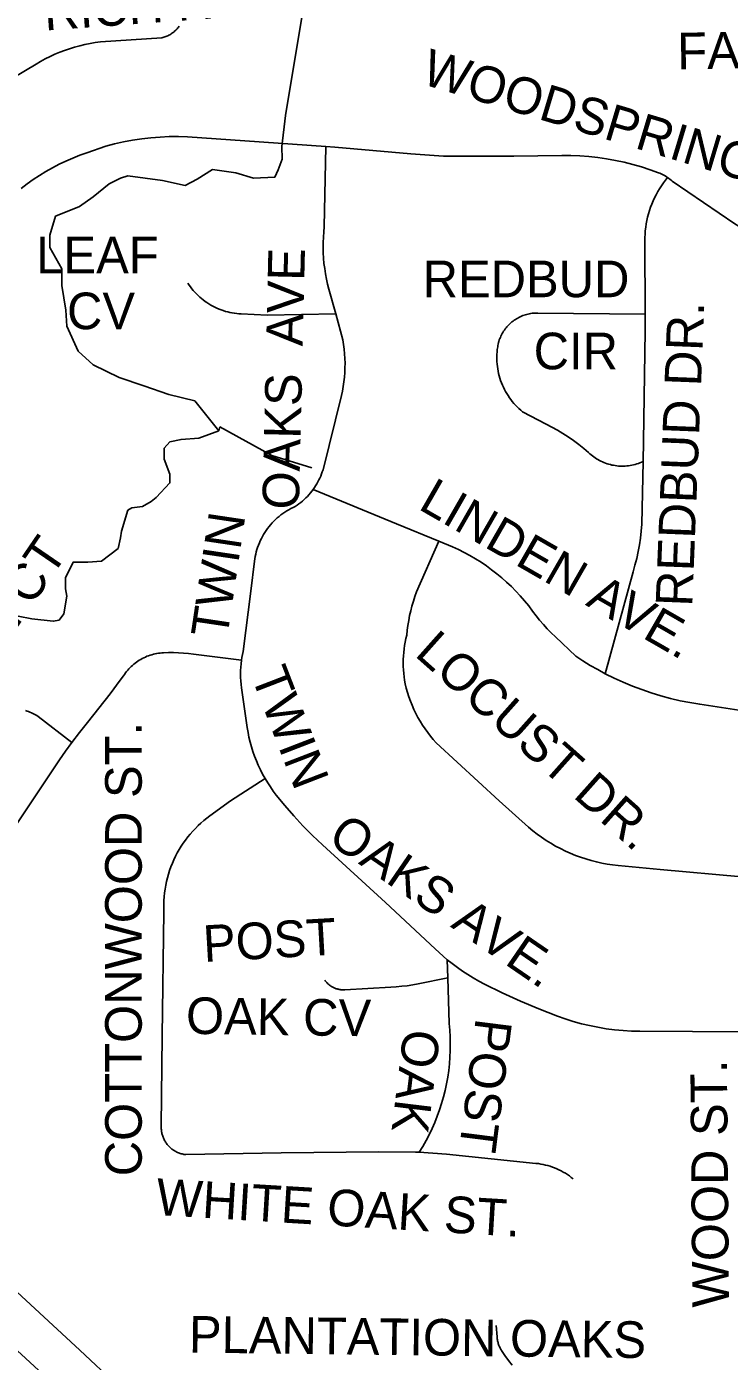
# Model space of a CAD drawing. Extents: x 1670563 to 1761545, y 515755 to 578944.
# Drawn here: x 1689704 to 1691143, y 541194 to 543926 of the extents above; entities that cross this region are included whole.
import ezdxf

# ---------------------------------------------------------------- set-up
doc = ezdxf.new("R2010")
doc.units = 0
for name, color, linetype in [('SHP_LINE', 7, 'Continuous'), ('STREETCL', 7, 'Continuous'), ('STRNAMES', 7, 'Continuous')]:
    doc.layers.add(name, color=color, linetype=linetype)

msp = doc.modelspace()

# ---------------------------------------------------------------- linework, layer by layer
at = {"layer": 'SHP_LINE'}
for points in [[(1690097, 543099), (1690048, 543160), (1689995, 543173), (1689944, 543191), (1689893, 543208), (1689840, 543234), (1689809, 543262), (1689786, 543313), (1689784, 543346), (1689776, 543396), (1689776, 543430), (1689751, 543474), (1689751, 543499), (1689763, 543538), (1689812, 543558), (1689840, 543578), (1689873, 543604), (1689896, 543616), (1689911, 543621), (1689982, 543611), (1690028, 543601), (1690053, 543614), (1690084, 543634), (1690132, 543627), (1690168, 543616), (1690212, 543618), (1690219, 543633), (1690227, 543655), (1690226, 543681), (1690234, 543744), (1690270, 543962)], [(1689686, 542719), (1689714, 542714), (1689758, 542709), (1689770, 542711), (1689780, 542724), (1689786, 542760), (1689783, 542775), (1689783, 542798), (1689799, 542830), (1689829, 542830), (1689857, 542832), (1689891, 542858), (1689896, 542880), (1689898, 542893), (1689911, 542936), (1689919, 542941), (1689941, 542944), (1689959, 542954), (1689969, 542962), (1689997, 542992), (1689997, 543010), (1689985, 543041), (1689985, 543063), (1689997, 543076), (1690020, 543081), (1690056, 543084), (1690097, 543099), (1690099, 543107)], [(1690099, 543107), (1690206, 543048), (1690288, 543023)]]:
    msp.add_lwpolyline(points, dxfattribs=at)
at = {"layer": 'STREETCL'}
for points in [[(1686352, 544277.5), (1686500.4, 544142.9), (1686643.4, 544011), (1686920.8, 543756), (1687195.3, 543505.5), (1687261.6, 543444.1), (1687480.5, 543242.8), (1687763.7, 542981.5), (1688044.1, 542723.1), (1688332.2, 542459.4), (1688615, 542198.1), (1688901.7, 541935.4), (1689188.3, 541672.2), (1689452.5, 541430), (1689667.4, 541231.7), (1689927.2, 540992.4), (1690019.9, 540907.5), (1690209.2, 540741.4), (1690477.2, 540495.7), (1690713.6, 540291), (1690921.7, 540133.1), (1691098.7, 540004.7), (1691318.5, 539862.7)], [(1689676, 543821.2), (1689722.9, 543849.6), (1689732.2, 543855), (1689741.8, 543860.1), (1689751.5, 543865), (1689761.3, 543869.5), (1689771.3, 543873.6), (1689781.4, 543877.5), (1689791.7, 543881), (1689802, 543884.1), (1689812.5, 543887), (1689823, 543889.5), (1689833.7, 543891.6), (1689844.3, 543893.4), (1689855.1, 543894.8), (1689980.7, 543903.2), (1689982.8, 543903.8), (1689984.9, 543904.4), (1689986.9, 543905.1), (1689989, 543905.9), (1689991, 543906.7), (1689992.9, 543907.6), (1689994.9, 543908.6), (1689996.8, 543909.6), (1689998.7, 543910.7), (1690000.5, 543911.9), (1690002.3, 543913.1), (1690004, 543914.4), (1690005.7, 543915.8), (1690007.4, 543917.2), (1690009, 543918.7), (1690010.5, 543920.2), (1690012, 543921.8), (1690013.4, 543923.4)], [(1690013.4, 543923.4), (1690014.8, 543925.1), (1690016.1, 543926.8)], [(1689692.3, 543594.9), (1689704.6, 543604.2), (1689717.1, 543613.1), (1689730, 543621.6), (1689743.1, 543629.7), (1689756.5, 543637.2), (1689770.2, 543644.4), (1689784.1, 543651), (1689798.2, 543657.2), (1689812.5, 543662.9), (1689827, 543668.1), (1689865.6, 543681.3), (1689883.9, 543686.1), (1689902.2, 543690.2), (1689920.7, 543693.7), (1689939.4, 543696.5), (1689958.1, 543698.7), (1689976.8, 543700.2), (1689995.6, 543701.1), (1690014.5, 543701.3), (1690033.3, 543700.8), (1690150.6, 543692.6), (1690316.2, 543680.6)], [(1690336.8, 543338), (1690322.7, 543388.5), (1690320, 543399), (1690317.7, 543409.5), (1690315.6, 543420.1), (1690314, 543430.7), (1690312.6, 543441.4), (1690311.7, 543452.1), (1690311, 543462.9), (1690310.8, 543473.6), (1690310.9, 543484.4), (1690311.3, 543495.2), (1690312.1, 543505.9), (1690313.2, 543516.6), (1690316.2, 543680.6)], [(1690316.2, 543680.6), (1690335.1, 543679.2), (1690490.5, 543665.9), (1690557.2, 543661), (1690701.7, 543661), (1690799.8, 543662.2), (1690818.1, 543662.1), (1690836.5, 543661.4), (1690854.8, 543660), (1690873.1, 543658.1), (1690891.3, 543655.5), (1690909.4, 543652.2), (1690927.3, 543648.4), (1690945.2, 543644), (1690962.8, 543638.9), (1690980.3, 543633.3), (1690997.6, 543627), (1691000.4, 543625.9), (1691003.2, 543624.7), (1691005.9, 543623.4), (1691008.6, 543622), (1691011.2, 543620.5), (1691013.8, 543618.9), (1691016.3, 543617.2)], [(1690970.3, 543337.8), (1690969.6, 543487.2), (1690969.7, 543494.2), (1690970.1, 543501.3), (1690970.6, 543508.3), (1690971.5, 543515.3), (1690972.6, 543522.3), (1690973.9, 543529.2), (1690975.4, 543536.1), (1690977.2, 543542.9), (1690979.3, 543549.6), (1690981.5, 543556.3), (1690984, 543562.9), (1690986.8, 543569.4), (1690989.7, 543575.8), (1690992.9, 543582.1), (1690996.3, 543588.3), (1690999.9, 543594.3), (1691003.7, 543600.3), (1691007.7, 543606.1), (1691011.9, 543611.7), (1691016.3, 543617.2)], [(1691016.3, 543617.2), (1691018.7, 543615.5), (1691021, 543613.8), (1691023.3, 543611.9), (1691025.5, 543610), (1691154.2, 543522.7), (1691162.8, 543517), (1691171.6, 543511.7), (1691180.6, 543506.6), (1691189.8, 543501.9), (1691199.1, 543497.4), (1691208.6, 543493.3), (1691218.2, 543489.6), (1691228, 543486.1), (1691237.8, 543483), (1691247.8, 543480.2), (1691257.8, 543477.8), (1691267.9, 543475.7), (1691278.1, 543474), (1691288.3, 543472.6), (1691298.6, 543471.5), (1691308.9, 543470.8), (1691319.2, 543470.5), (1691518.1, 543464.1)], [(1690336.8, 543338), (1690196.5, 543335.5), (1690143.1, 543338), (1690138.5, 543338.3), (1690133.8, 543338.7), (1690129.2, 543339.3), (1690124.5, 543340.1), (1690119.9, 543341), (1690115.4, 543342.1), (1690110.9, 543343.3), (1690106.4, 543344.7), (1690102, 543346.3), (1690097.6, 543348), (1690093.3, 543349.8), (1690089.1, 543351.8), (1690084.9, 543353.9), (1690080.8, 543356.2), (1690076.8, 543358.6), (1690072.9, 543361.1), (1690069, 543363.8), (1690065.3, 543366.6), (1690061.6, 543369.6), (1690058.1, 543372.6), (1690054.7, 543375.8), (1690051.3, 543379.1), (1690048.1, 543382.5), (1690045, 543386), (1690042, 543389.6), (1690039.2, 543393.3), (1690036.5, 543397.2), (1690033.9, 543401.1)], [(1690290.4, 542978.9), (1690293, 542982.6), (1690295.4, 542986.3), (1690297.8, 542990.2), (1690300, 542994.1), (1690302.1, 542998.1), (1690304.1, 543002.1), (1690305.9, 543006.2), (1690307.6, 543010.4), (1690309.2, 543014.6), (1690310.6, 543018.9), (1690348.2, 543170.8), (1690350.3, 543180.2), (1690352, 543189.7), (1690353.3, 543199.2), (1690354.4, 543208.7), (1690355.2, 543218.3), (1690355.6, 543227.9), (1690355.7, 543237.4), (1690355.5, 543247), (1690354.9, 543256.6), (1690354.1, 543266.2), (1690352.9, 543275.7), (1690351.4, 543285.2), (1690336.8, 543338)], [(1690970.3, 543337.8), (1690750.4, 543339.9), (1690747.6, 543339.9), (1690744.7, 543339.8), (1690741.9, 543339.6), (1690739, 543339.3), (1690736.2, 543338.9), (1690733.4, 543338.4), (1690730.6, 543337.8), (1690727.8, 543337.1), (1690725.1, 543336.3), (1690722.4, 543335.4), (1690719.7, 543334.5), (1690717, 543333.4), (1690714.4, 543332.2), (1690711.9, 543331), (1690709.3, 543329.6), (1690706.9, 543328.2), (1690704.5, 543326.7), (1690702.1, 543325.1), (1690699.8, 543323.4), (1690697.5, 543321.6), (1690695.3, 543319.8), (1690693.2, 543317.9), (1690691.2, 543315.9), (1690689.2, 543313.8), (1690687.3, 543311.7), (1690685.5, 543309.5), (1690683.7, 543307.3), (1690682, 543305), (1690680.4, 543302.6), (1690678.9, 543300.2), (1690677.5, 543297.7), (1690676.2, 543295.2), (1690674.9, 543292.6), (1690673.8, 543290), (1690672.7, 543287.4), (1690671.7, 543284.7), (1690670.8, 543281.9), (1690670.1, 543279.2), (1690669.4, 543276.4), (1690668.8, 543273.6), (1690668.3, 543270.8), (1690667.9, 543268), (1690667.6, 543265.2), (1690667.1, 543260.2), (1690666.8, 543255.3), (1690666.6, 543250.4), (1690666.6, 543245.4), (1690666.8, 543240.5), (1690667.2, 543235.5), (1690667.7, 543230.6), (1690668.4, 543225.7), (1690669.2, 543220.8), (1690670.3, 543216), (1690671.5, 543211.2), (1690672.9, 543206.5), (1690674.4, 543201.8), (1690676.1, 543197.1), (1690677.9, 543192.5), (1690680, 543188), (1690682.1, 543183.6), (1690684.5, 543179.2), (1690686.9, 543174.9), (1690689.6, 543170.7), (1690692.3, 543166.6), (1690695.2, 543162.6), (1690698.3, 543158.7), (1690701.5, 543154.9), (1690704.8, 543151.3), (1690708.2, 543147.7), (1690711.8, 543144.3), (1690715.4, 543141), (1690719.2, 543137.8), (1690767.3, 543112.1), (1690779, 543106.2), (1690790.5, 543099.8), (1690801.8, 543093.1), (1690812.9, 543086.1), (1690823.7, 543078.6), (1690834.3, 543070.9), (1690844.6, 543062.7), (1690854.6, 543054.3), (1690857.1, 543051.9), (1690859.7, 543049.7), (1690862.4, 543047.5), (1690865.1, 543045.4), (1690867.9, 543043.5), (1690870.8, 543041.6), (1690873.7, 543039.8), (1690876.7, 543038.2), (1690879.8, 543036.6), (1690882.9, 543035.1), (1690886, 543033.8), (1690889.2, 543032.6), (1690892.5, 543031.4), (1690895.8, 543030.4), (1690899.1, 543029.5), (1690902.4, 543028.7), (1690905.8, 543028.1), (1690909.2, 543027.5), (1690912.6, 543027.1), (1690916, 543026.7), (1690919.4, 543026.5), (1690922.8, 543026.5), (1690926.3, 543026.5), (1690929.7, 543026.7), (1690933.1, 543026.9), (1690936.5, 543027.3), (1690939.9, 543027.8), (1690943.3, 543028.5), (1690946.6, 543029.2), (1690950, 543030), (1690953.3, 543031), (1690956.5, 543032.1), (1690959.7, 543033.3), (1690962.9, 543034.6), (1690966, 543036)], [(1690966, 543036), (1690966.9, 543077.7), (1690970.5, 543303.3), (1690970.3, 543337.8)], [(1690888.5, 542601.6), (1690945.5, 542810.4), (1690949.5, 542824), (1690953, 542837.7), (1690956, 542851.5), (1690958.6, 542865.4), (1690960.7, 542879.3), (1690962.2, 542893.4), (1690963.3, 542907.4), (1690966, 543036)], [(1690143.7, 542629), (1690144.6, 542635), (1690145.6, 542640.9), (1690146.9, 542646.8), (1690162.7, 542770.7), (1690170.2, 542831.6), (1690170.8, 542836.5), (1690171.7, 542841.3), (1690172.7, 542846), (1690173.9, 542850.8), (1690175.2, 542855.5), (1690176.7, 542860.1), (1690178.4, 542864.7), (1690180.2, 542869.2), (1690182.1, 542873.7), (1690184.3, 542878.1), (1690186.5, 542882.4), (1690189, 542886.7), (1690191.5, 542890.8), (1690194.2, 542894.9), (1690197.1, 542898.8), (1690200.1, 542902.7), (1690203.2, 542906.5), (1690206.4, 542910.1), (1690209.8, 542913.6), (1690213.3, 542917), (1690216.9, 542920.3), (1690220.6, 542923.5), (1690224.5, 542926.5), (1690228.4, 542929.4), (1690232.4, 542932.2), (1690236.5, 542934.8), (1690240.7, 542937.3), (1690245, 542939.6), (1690249.4, 542941.8), (1690253.8, 542943.8), (1690257.6, 542946.4), (1690261.4, 542949.2), (1690265, 542952), (1690268.6, 542955), (1690272, 542958.1), (1690275.3, 542961.3), (1690278.6, 542964.6), (1690281.7, 542968), (1690284.7, 542971.6), (1690287.6, 542975.2), (1690290.4, 542978.9)], [(1690547.8, 542872.6), (1690461.3, 542908.6), (1690290.4, 542978.9)], [(1690697.8, 540413.5), (1690693.4, 540417), (1690343.9, 540730), (1689888.7, 541146.1), (1689812.5, 541216.7), (1689324.9, 541667.1), (1689270.1, 541715.4), (1688722, 542180.7), (1688235.3, 542635.8), (1688211.5, 542661.7), (1688178.1, 542698.8), (1688133.5, 542758.3), (1688040, 542906.9)], [(1691168, 542186), (1691001, 542200.4), (1690914.8, 542208.9), (1690903.6, 542210.2), (1690892.5, 542211.9), (1690881.4, 542213.9), (1690870.5, 542216.3), (1690859.6, 542219.1), (1690848.8, 542222.3), (1690838.1, 542225.8), (1690827.6, 542229.7), (1690817.1, 542234), (1690806.9, 542238.6), (1690796.8, 542243.5), (1690786.9, 542248.8), (1690777.1, 542254.4), (1690767.6, 542260.3), (1690758.2, 542266.6), (1690749.1, 542273.2), (1690740.2, 542280.1), (1690731.6, 542287.2), (1690671.2, 542341.2), (1690542.6, 542459.8), (1690536.5, 542466.6), (1690530.6, 542473.7), (1690525, 542481), (1690519.6, 542488.5), (1690514.5, 542496.2), (1690509.6, 542504.1), (1690505, 542512.1), (1690500.7, 542520.2), (1690496.7, 542528.6), (1690493, 542537), (1690489.6, 542545.6), (1690486.5, 542554.3), (1690483.7, 542563.1), (1690481.2, 542571.9), (1690479, 542580.9), (1690477.7, 542588), (1690476.7, 542595.1), (1690475.8, 542602.2), (1690475.2, 542609.3), (1690474.9, 542616.5), (1690474.7, 542623.7), (1690474.9, 542630.8), (1690475.2, 542638), (1690475.8, 542645.2), (1690476.6, 542652.3), (1690477.6, 542659.4), (1690478.9, 542666.4), (1690480.4, 542673.5), (1690482.2, 542680.4), (1690483.2, 542690.5), (1690484.5, 542700.5), (1690486.1, 542710.5), (1690488, 542720.4), (1690490.3, 542730.3), (1690492.8, 542740.1), (1690495.7, 542749.8), (1690498.9, 542759.4), (1690502.4, 542768.9), (1690547.8, 542872.6)], [(1690888.5, 542601.6), (1690873.1, 542609.9), (1690857.8, 542618.6), (1690842.8, 542627.8), (1690828.1, 542637.3), (1690786.4, 542676.8), (1690778, 542685), (1690769.8, 542693.5), (1690761.9, 542702.2), (1690754.2, 542711.1), (1690746.9, 542720.3), (1690739.8, 542729.7), (1690731.8, 542740.3), (1690723.4, 542750.7), (1690714.7, 542760.7), (1690705.7, 542770.5), (1690696.4, 542779.9), (1690686.7, 542789.1), (1690676.7, 542797.9), (1690666.5, 542806.3), (1690656, 542814.5), (1690645.2, 542822.2), (1690634.2, 542829.7), (1690622.9, 542836.7), (1690611.4, 542843.4), (1690599.7, 542849.6), (1690587.8, 542855.5), (1690575.7, 542861), (1690547.8, 542872.6)], [(1689674.1, 542279.9), (1689771.1, 542425.2), (1689783.3, 542442.9), (1689795.9, 542460.4), (1689811.7, 542481.3), (1689828.1, 542501.7), (1689874.4, 542560.4), (1689895.1, 542588.4), (1689902.2, 542597.3), (1689904.2, 542600.2), (1689906.2, 542603.1), (1689908.3, 542605.9), (1689910.6, 542608.6), (1689912.9, 542611.2), (1689915.3, 542613.8), (1689917.8, 542616.3), (1689920.4, 542618.6), (1689923, 542620.9), (1689925.8, 542623.1), (1689928.6, 542625.2), (1689931.4, 542627.2), (1689934.4, 542629.1), (1689937.4, 542630.9), (1689940.5, 542632.6), (1689943.6, 542634.2), (1689946.8, 542635.7), (1689950, 542637.1), (1689953.3, 542638.4), (1689956.6, 542639.5), (1689960, 542640.5), (1689963.3, 542641.5), (1689966.8, 542642.3), (1689970.2, 542642.9), (1689973.7, 542643.5), (1689977.1, 542643.9), (1689980.6, 542644.3), (1689984.1, 542644.5), (1689994.4, 542644.8), (1690004.7, 542644.8), (1690014.9, 542644.5), (1690025.2, 542643.9), (1690035.4, 542643), (1690045.6, 542641.8), (1690143.7, 542629)], [(1690191.9, 542387.1), (1690187, 542395.9), (1690182.4, 542404.9), (1690178.1, 542414), (1690174.1, 542423.3), (1690170.4, 542432.7), (1690167.1, 542442.2), (1690164.1, 542451.8), (1690161.4, 542461.6), (1690159, 542471.4), (1690157, 542481.3), (1690155.3, 542491.2), (1690143.7, 542572.7), (1690142.8, 542579.7), (1690142.3, 542586.8), (1690141.9, 542593.8), (1690141.8, 542600.9), (1690141.9, 542607.9), (1690142.2, 542615), (1690142.8, 542622), (1690143.7, 542629)], [(1691198, 542521.5), (1691082.3, 542538.9), (1691062.1, 542542.3), (1691042, 542546.3), (1691022.1, 542551), (1691002.4, 542556.3), (1690982.8, 542562.3), (1690963.5, 542568.9), (1690944.4, 542576.2), (1690925.5, 542584), (1690906.9, 542592.5), (1690888.5, 542601.6)], [(1689795.9, 542460.4), (1689727.5, 542514.2), (1689724.8, 542515.9), (1689722, 542517.5), (1689719.2, 542519), (1689716.4, 542520.4), (1689713.5, 542521.7), (1689710.5, 542522.9), (1689707.6, 542524), (1689704.5, 542525), (1689701.5, 542526)], [(1690191.9, 542387.1), (1690121.4, 542341.4), (1690079, 542310.7), (1690072.7, 542306), (1690066.6, 542301), (1690060.7, 542295.9), (1690054.9, 542290.6), (1690049.4, 542285), (1690044, 542279.3), (1690038.8, 542273.4), (1690033.8, 542267.4), (1690029.1, 542261.1), (1690024.5, 542254.7), (1690020.2, 542248.2), (1690016.1, 542241.5), (1690012.2, 542234.7), (1690008.6, 542227.7), (1690005.2, 542220.6), (1690002.1, 542213.4), (1689999.2, 542206.2), (1689996.5, 542198.8), (1689994.1, 542191.3), (1689992, 542183.7), (1689990.1, 542176.1), (1689988.5, 542168.4), (1689987.2, 542160.7), (1689986.1, 542152.9), (1689985.3, 542145.1), (1689984.8, 542137.3), (1689984.5, 542129.5), (1689984.5, 542121.6), (1689984.7, 542113.8), (1689981.5, 541860.4), (1689979.4, 541675.5), (1689979.3, 541673.6), (1689979.3, 541671.7), (1689979.4, 541669.8), (1689979.5, 541667.8), (1689979.7, 541665.9), (1689980, 541664), (1689980.3, 541662.1), (1689980.7, 541660.3), (1689981.2, 541658.4), (1689981.7, 541656.6), (1689982.3, 541654.7), (1689983, 541652.9), (1689983.7, 541651.2), (1689984.4, 541649.4), (1689985.3, 541647.7), (1689986.2, 541646), (1689987.1, 541644.3), (1689988.1, 541642.7), (1689989.2, 541641.1), (1689990.3, 541639.5), (1689991.5, 541638), (1689992.7, 541636.5), (1689993.9, 541635.1), (1689995.3, 541633.7), (1689996.6, 541632.3), (1689998, 541631), (1689999.5, 541629.8)], [(1690565.2, 542016.1), (1690556.8, 542023.2), (1690548.6, 542030.6), (1690540.5, 542038.1), (1690438.9, 542133.4), (1690309.3, 542251.4), (1690289.1, 542270.5), (1690269.6, 542290.2), (1690250.7, 542310.6), (1690232.5, 542331.5), (1690215, 542353.1), (1690208.8, 542361.3), (1690202.9, 542369.7), (1690197.3, 542378.3), (1690191.9, 542387.1)], [(1690565.2, 542016.1), (1690566.2, 541978.8)], [(1691174.9, 541868.6), (1690959.5, 541869.7), (1690942.2, 541870.1), (1690925, 541871), (1690907.8, 541872.6), (1690890.7, 541874.8), (1690873.6, 541877.7), (1690856.7, 541881.1), (1690839.9, 541885), (1690823.2, 541889.6), (1690806.8, 541894.8), (1690790.5, 541900.5), (1690752.5, 541915.3), (1690714.9, 541931.2), (1690677.8, 541948.1), (1690641.2, 541966.2), (1690629.7, 541972.3), (1690618.4, 541978.7), (1690607.3, 541985.5), (1690596.4, 541992.7), (1690585.7, 542000.1), (1690575.3, 542008), (1690565.2, 542016.1)], [(1690566.2, 541978.8), (1690505.6, 541966.7), (1690494.4, 541964.7), (1690483.2, 541962.9), (1690471.9, 541961.6), (1690460.5, 541960.5), (1690449.2, 541959.8), (1690355, 541954.5), (1690353.4, 541954.4), (1690351.8, 541954.4), (1690350.2, 541954.5), (1690348.6, 541954.6), (1690347.1, 541954.7), (1690345.5, 541954.9), (1690344, 541955.2), (1690342.4, 541955.5), (1690340.9, 541955.8), (1690339.3, 541956.3), (1690337.8, 541956.7), (1690336.3, 541957.2), (1690334.9, 541957.8), (1690333.4, 541958.4), (1690332, 541959.1), (1690330.6, 541959.8), (1690329.2, 541960.6), (1690327.8, 541961.4), (1690326.5, 541962.2), (1690325.2, 541963.1), (1690323.9, 541964.1), (1690322.7, 541965), (1690321.5, 541966.1), (1690320.3, 541967.1), (1690319.2, 541968.2), (1690318.1, 541969.4), (1690317.1, 541970.6), (1690316.1, 541971.8), (1690315.1, 541973), (1690314.2, 541974.3)], [(1690566.2, 541978.8), (1690568.8, 541885.4), (1690570.1, 541871.6), (1690570.9, 541857.9), (1690571.3, 541844.1), (1690571.1, 541830.3), (1690570.6, 541816.5), (1690569.5, 541802.8), (1690568, 541789.1), (1690566.1, 541775.5), (1690563.6, 541761.9), (1690560.7, 541748.4), (1690557.4, 541735.1), (1690553.6, 541721.8), (1690549.4, 541708.7), (1690544.7, 541695.7), (1690539.6, 541682.9), (1690534, 541670.3), (1690528.1, 541657.9), (1690521.7, 541645.7), (1690514.9, 541633.7), (1690507.7, 541621.9)], [(1689999.5, 541629.8), (1690001, 541628.5), (1690002.6, 541627.4), (1690004.2, 541626.2), (1690005.8, 541625.2), (1690007.5, 541624.2), (1690009.2, 541623.2), (1690011, 541622.4), (1690012.7, 541621.5), (1690014.5, 541620.8), (1690016.4, 541620.1), (1690018.2, 541619.4), (1690020.1, 541618.9), (1690022, 541618.4), (1690023.9, 541617.9), (1690025.8, 541617.6), (1690027.7, 541617.3), (1690029.7, 541617), (1690225.1, 541620.5), (1690425.2, 541622.6), (1690500, 541622.4), (1690507.7, 541621.9)], [(1690507.7, 541621.9), (1690563.5, 541618.2), (1690746.7, 541599.1), (1690751.6, 541598.6), (1690756.5, 541597.8), (1690761.3, 541596.9), (1690766.1, 541595.8), (1690770.9, 541594.5), (1690775.6, 541593.1), (1690780.3, 541591.5), (1690784.9, 541589.8), (1690789.4, 541587.9), (1690793.9, 541585.8), (1690798.3, 541583.6), (1690802.7, 541581.3), (1690806.9, 541578.8), (1690811.1, 541576.1), (1690815.1, 541573.4), (1690819.1, 541570.4), (1690823, 541567.4)], [(1690697.7, 541186.2), (1690690.2, 541195.9), (1690683.1, 541205.9), (1690676.2, 541216.1), (1690675.2, 541217.8), (1690674.2, 541219.5), (1690673.3, 541221.2), (1690672.5, 541223), (1690671.7, 541224.8), (1690670.9, 541226.6), (1690670.3, 541228.4), (1690669.6, 541230.3), (1690669.1, 541232.2), (1690668.6, 541234.1), (1690668.2, 541236), (1690667.8, 541238), (1690667.5, 541239.9), (1690667.3, 541241.9), (1690667.2, 541243.8), (1690665.2, 541267.6)]]:
    msp.add_lwpolyline(points, dxfattribs=at)

# ---------------------------------------------------------------- texts
at = {"layer": 'STRNAMES'}
for s, rotation, p in [('RICH RD', 4.1391, (1689741.3, 543918)), ('FALLWOOD', 1, (1691036.5, 543838.4)), ('WOODSPRINGS RD', 343.2599, (1690509.3, 543809.8)), (' OAKS  AVE', 88.649, (1690260.5, 542909.2)), ('REDBUD ', 0.0155, (1690514.6, 543372.1)), ('REDBUD DR.', 87.713, (1691066.7, 542738.1)), ('CIR', 0.0155, (1690742, 543224.6)), ('LINDEN AVE.', 330.1258, (1690503.4, 542939.9)), ('TWIN', 81.5278, (1690114.1, 542671.9)), ('WHITEHAVEN CT', 55.5881, (1689320, 542163.1)), ('LOCUST DR.', 318.2897, (1690496.2, 542639.4)), ('TWIN', 291.0777, (1690162.4, 542598.5)), ('COTTONWOOD ST.', 90, (1689939.4, 541572.7)), (' OAKS AVE.', 325.5585, (1690294.2, 542273.3)), ('POST ', 3.287, (1690067, 542011.2)), ('OAK CV', 359.2048, (1690029.7, 541864.4)), ('POST', 262.7779, (1690623.6, 541898.2)), ('OAK', 263.0757, (1690476.4, 541876.3)), ('WOOD ST.', 90.5, (1691142.2, 541304.6)), ('WHITE OAK ST.', 356.5483, (1689967.2, 541493.7)), ('PLANTATION OAKS', 359.3016, (1690035.7, 541211.9))]:
    msp.add_text(s, height=75, rotation=rotation, dxfattribs=at).set_placement(p)
for s, p in [('LEAF ', (1689723.3, 543421.1)), ('CV', (1689786.4, 543306.7))]:
    msp.add_text(s, height=75, dxfattribs=at).set_placement(p)

doc.saveas('drawing.dxf')
